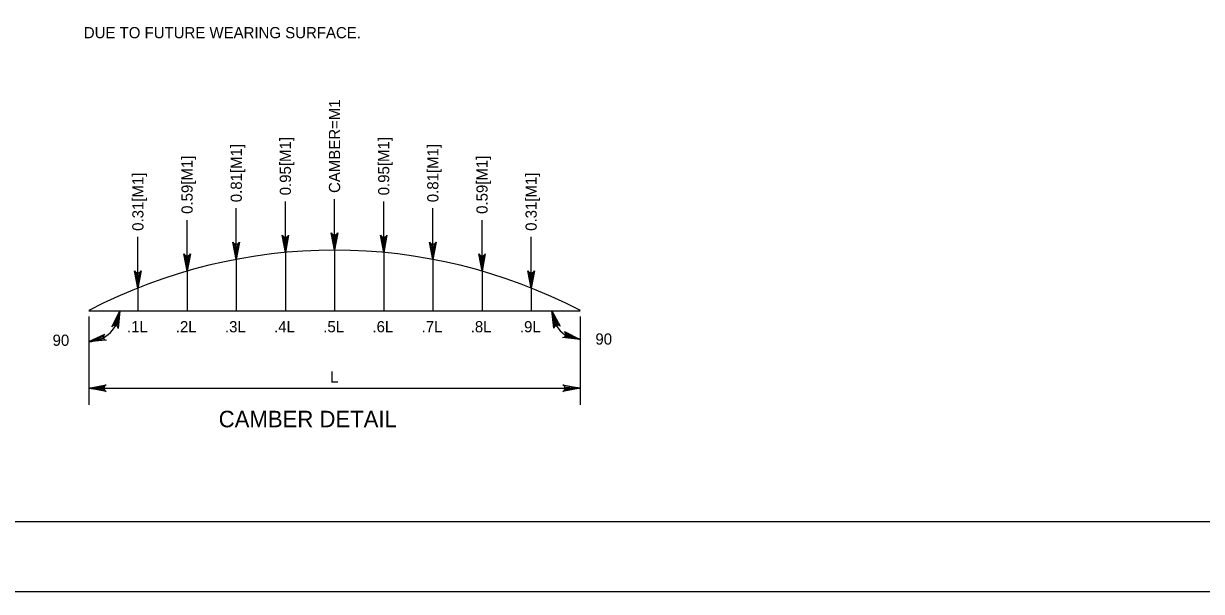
# Model space of a CAD drawing. Extents: x 179 to 454, y -271 to 54.
# Drawn here: x 254.79 to 267.41, y -132 to -125.91 of the extents above; entities that cross this region are included whole.
import ezdxf

# ---------------------------------------------------------------- set-up
doc = ezdxf.new("R2010")
doc.units = 0
for name, color, linetype in [('Level 1', 7, 'Continuous'), ('Level 2', 7, 'Continuous'), ('Level 4', 7, 'Continuous'), ('Level 5', 7, 'Continuous'), ('Level 63', 7, 'Continuous')]:
    doc.layers.add(name, color=color, linetype=linetype)

msp = doc.modelspace()

# ---------------------------------------------------------------- linework, layer by layer
at = {"layer": 'Level 1'}
msp.add_lwpolyline([(245.497, -131.25), (276.997, -131.25), (276.997, -110.75), (245.497, -110.75)], close=True, dxfattribs=at)
at = {"layer": 'Level 2'}
msp.add_line((255.489, -128.992), (260.755, -128.992), dxfattribs=at)
at = {"layer": 'Level 4'}
for p, q in [((258.122, -128.344), (258.122, -128.992)), ((257.069, -128.442), (257.069, -128.992)), ((257.595, -128.368), (257.595, -128.992)), ((258.649, -128.368), (258.649, -128.992)), ((259.175, -128.442), (259.175, -128.992)), ((256.542, -128.568), (256.542, -128.992)), ((259.702, -128.568), (259.702, -128.992)), ((256.015, -128.749), (256.015, -128.992)), ((260.229, -128.749), (260.229, -128.992)), ((256.015, -128.992), (256.015, -128.992)), ((256.542, -128.992), (256.542, -128.992)), ((257.069, -128.992), (257.069, -128.992)), ((257.595, -128.992), (257.595, -128.992)), ((258.122, -128.992), (258.122, -128.992)), ((258.649, -128.992), (258.649, -128.992)), ((259.175, -128.992), (259.175, -128.992)), ((259.702, -128.992), (259.702, -128.992)), ((260.229, -128.992), (260.229, -128.992))]:
    msp.add_line(p, q, dxfattribs=at)
msp.add_arc((258.122, -134.018), 5.675, 62.3509, 117.6491, dxfattribs=at)
at = {"layer": 'Level 5'}
for p, q in [((257.595, -128.368), (257.595, -127.82)), ((258.122, -128.344), (258.122, -127.795)), ((258.649, -128.368), (258.649, -127.82)), ((257.069, -128.442), (257.069, -127.894)), ((259.175, -128.442), (259.175, -127.894)), ((256.542, -128.568), (256.542, -128.02)), ((259.702, -128.568), (259.702, -128.02)), ((256.015, -128.749), (256.015, -128.201)), ((260.229, -128.749), (260.229, -128.201)), ((255.489, -129.054), (255.489, -130.002)), ((260.755, -129.054), (260.755, -130.002)), ((255.489, -129.822), (260.755, -129.822))]:
    msp.add_line(p, q, dxfattribs=at)
for points in [[(257.595, -128.368), (257.56, -128.182), (257.57, -128.196), (257.583, -128.204), (257.595, -128.206), (257.608, -128.204), (257.62, -128.196), (257.63, -128.182), (257.595, -128.368), (257.62, -128.196), (257.608, -128.204), (257.595, -128.368), (257.595, -128.206), (257.583, -128.204), (257.595, -128.368), (257.57, -128.196)], [(258.122, -128.344), (258.087, -128.157), (258.097, -128.172), (258.109, -128.179), (258.122, -128.181), (258.134, -128.179), (258.147, -128.172), (258.157, -128.157), (258.122, -128.344), (258.147, -128.172), (258.134, -128.179), (258.122, -128.344), (258.122, -128.181), (258.109, -128.179), (258.122, -128.344), (258.097, -128.172)], [(258.649, -128.368), (258.614, -128.182), (258.624, -128.196), (258.636, -128.204), (258.649, -128.206), (258.661, -128.204), (258.674, -128.196), (258.683, -128.182), (258.649, -128.368), (258.674, -128.196), (258.661, -128.204), (258.649, -128.368), (258.649, -128.206), (258.636, -128.204), (258.649, -128.368), (258.624, -128.196)], [(257.069, -128.442), (257.034, -128.256), (257.044, -128.27), (257.056, -128.278), (257.069, -128.28), (257.081, -128.278), (257.094, -128.27), (257.103, -128.256), (257.069, -128.442), (257.094, -128.27), (257.081, -128.278), (257.069, -128.442), (257.069, -128.28), (257.056, -128.278), (257.069, -128.442), (257.044, -128.27)], [(259.175, -128.442), (259.14, -128.256), (259.15, -128.27), (259.163, -128.278), (259.175, -128.28), (259.188, -128.278), (259.2, -128.27), (259.21, -128.256), (259.175, -128.442), (259.2, -128.27), (259.188, -128.278), (259.175, -128.442), (259.175, -128.28), (259.163, -128.278), (259.175, -128.442), (259.15, -128.27)], [(256.542, -128.568), (256.507, -128.382), (256.517, -128.396), (256.529, -128.403), (256.542, -128.406), (256.554, -128.403), (256.567, -128.396), (256.577, -128.382), (256.542, -128.568), (256.567, -128.396), (256.554, -128.403), (256.542, -128.568), (256.542, -128.406), (256.529, -128.403), (256.542, -128.568), (256.517, -128.396)], [(259.702, -128.568), (259.667, -128.382), (259.677, -128.396), (259.689, -128.403), (259.702, -128.406), (259.714, -128.403), (259.727, -128.396), (259.737, -128.382), (259.702, -128.568), (259.727, -128.396), (259.714, -128.403), (259.702, -128.568), (259.702, -128.406), (259.689, -128.403), (259.702, -128.568), (259.677, -128.396)], [(256.015, -128.749), (255.98, -128.563), (255.99, -128.577), (256.003, -128.585), (256.015, -128.587), (256.028, -128.585), (256.04, -128.577), (256.05, -128.563), (256.015, -128.749), (256.04, -128.577), (256.028, -128.585), (256.015, -128.749), (256.015, -128.587), (256.003, -128.585), (256.015, -128.749), (255.99, -128.577)], [(260.229, -128.749), (260.194, -128.563), (260.204, -128.577), (260.216, -128.585), (260.229, -128.587), (260.241, -128.585), (260.254, -128.577), (260.263, -128.563), (260.229, -128.749), (260.254, -128.577), (260.241, -128.585), (260.229, -128.749), (260.229, -128.587), (260.216, -128.585), (260.229, -128.749), (260.204, -128.577)], [(255.82, -128.992), (255.805, -129.181), (255.799, -129.165), (255.789, -129.154), (255.777, -129.149), (255.765, -129.148), (255.751, -129.151), (255.737, -129.163), (255.82, -128.992), (255.751, -129.151), (255.765, -129.148), (255.82, -128.992), (255.777, -129.149), (255.789, -129.154), (255.82, -128.992), (255.799, -129.165)], [(260.451, -128.992), (260.54, -129.159), (260.526, -129.148), (260.512, -129.145), (260.499, -129.147), (260.488, -129.153), (260.478, -129.163), (260.473, -129.18), (260.451, -128.992), (260.478, -129.163), (260.488, -129.153), (260.451, -128.992), (260.499, -129.147), (260.512, -129.145), (260.451, -128.992), (260.526, -129.148)], [(260.755, -129.299), (260.566, -129.28), (260.583, -129.275), (260.593, -129.265), (260.599, -129.253), (260.6, -129.241), (260.597, -129.227), (260.586, -129.213), (260.755, -129.299), (260.597, -129.227), (260.6, -129.241), (260.755, -129.299), (260.599, -129.253), (260.593, -129.265), (260.755, -129.299), (260.583, -129.275)], [(255.489, -129.322), (255.66, -129.242), (255.649, -129.255), (255.645, -129.269), (255.646, -129.281), (255.651, -129.293), (255.662, -129.303), (255.678, -129.309), (255.489, -129.322), (255.662, -129.303), (255.651, -129.293), (255.489, -129.322), (255.646, -129.281), (255.645, -129.269), (255.489, -129.322), (255.649, -129.255)], [(255.489, -129.822), (255.675, -129.787), (255.661, -129.797), (255.653, -129.81), (255.651, -129.822), (255.653, -129.835), (255.661, -129.847), (255.675, -129.857), (255.489, -129.822), (255.661, -129.847), (255.653, -129.835), (255.489, -129.822), (255.651, -129.822), (255.653, -129.81), (255.489, -129.822), (255.661, -129.797)], [(260.755, -129.822), (260.569, -129.857), (260.583, -129.847), (260.591, -129.835), (260.593, -129.822), (260.591, -129.81), (260.583, -129.797), (260.569, -129.787), (260.755, -129.822), (260.583, -129.797), (260.591, -129.81), (260.755, -129.822), (260.593, -129.822), (260.591, -129.835), (260.755, -129.822), (260.583, -129.847)]]:
    msp.add_lwpolyline(points, dxfattribs=at)
for centre, radius, start, end in [((255.488, -128.992), 0.33, 269.9999, 359.9946), ((260.755, -128.992), 0.305, 180.0058, 270.0052)]:
    msp.add_arc(centre, radius, start, end, dxfattribs=at)
at = {"layer": 'Level 63'}
msp.add_lwpolyline([(243.747, -132), (277.747, -132), (277.747, -110), (243.747, -110)], close=True, dxfattribs=at)

# ---------------------------------------------------------------- texts
at = {"layer": 'Level 5'}
for s, height, p in [('DUE TO FUTURE WEARING SURFACE.', 0.12, (255.436, -126.072)), ('.2L', 0.12, (256.421, -129.223)), ('.3L', 0.12, (256.948, -129.223)), ('.6L', 0.12, (258.528, -129.223)), ('.8L', 0.12, (259.581, -129.223)), ('.9L', 0.12, (260.108, -129.223)), ('.1L', 0.12, (255.898, -129.223)), ('.4L', 0.12, (257.474, -129.223)), ('.5L', 0.12, (258.001, -129.223)), ('.7L', 0.12, (259.055, -129.223)), ('90', 0.12, (255.101, -129.368)), ('90', 0.12, (260.917, -129.355)), ('L', 0.12, (258.075, -129.763)), ('CAMBER DETAIL', 0.17717, (256.881, -130.241))]:
    msp.add_text(s, height=height, dxfattribs=at).set_placement(p)
for s, p in [('CAMBER=M1', (258.182, -127.73)), ('0.95[M1]', (257.655, -127.755)), ('0.95[M1]', (258.709, -127.755)), ('0.81[M1]', (257.129, -127.829)), ('0.81[M1]', (259.235, -127.829)), ('0.59[M1]', (256.602, -127.954)), ('0.59[M1]', (259.762, -127.954)), ('0.31[M1]', (256.075, -128.136)), ('0.31[M1]', (260.288, -128.136))]:
    msp.add_text(s, height=0.12, rotation=90, dxfattribs=at).set_placement(p)

doc.saveas('drawing.dxf')
